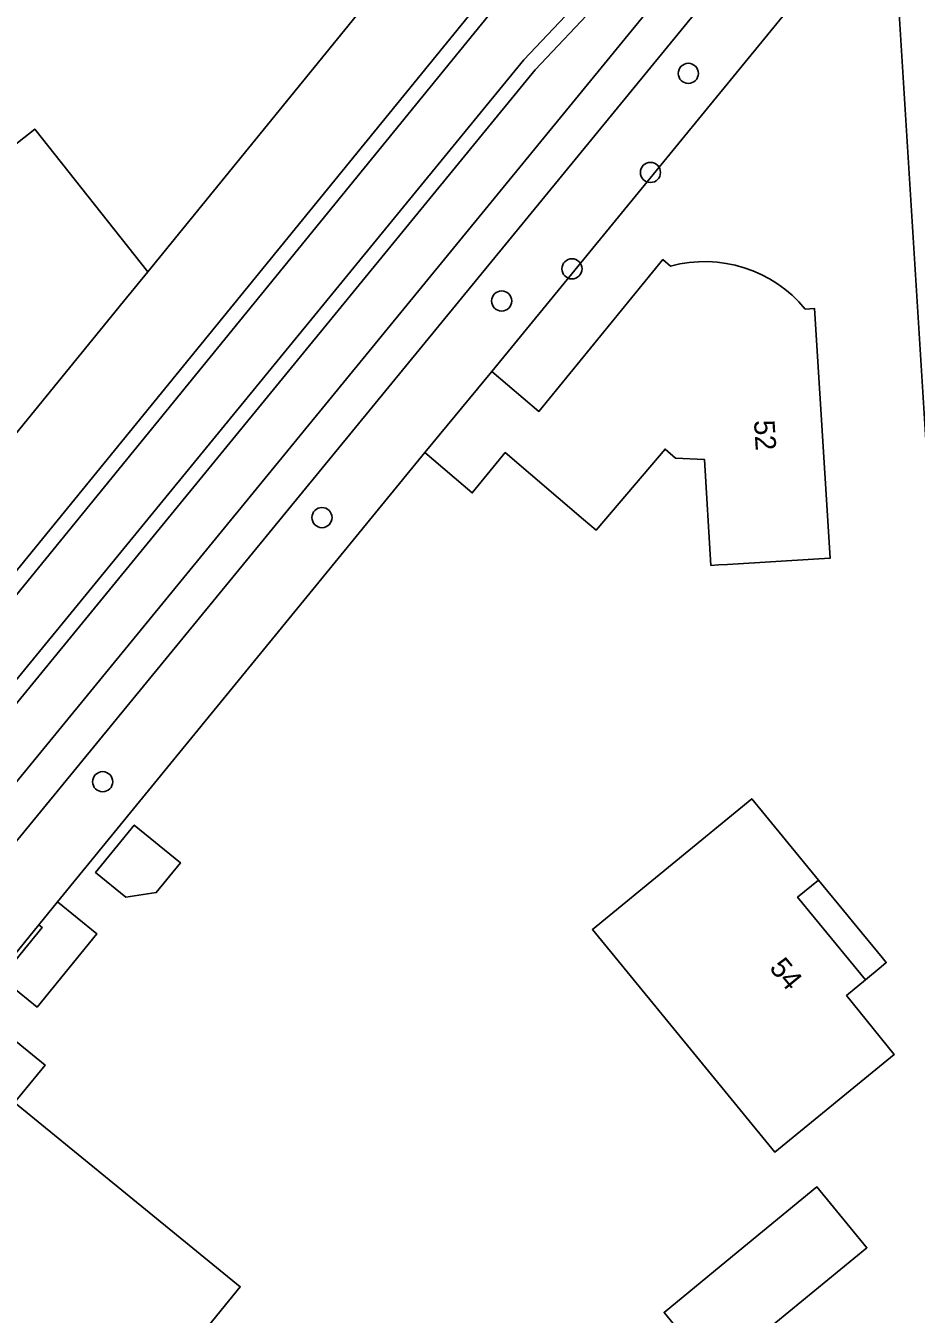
# Model space of a CAD drawing. Extents: x 157320 to 158835, y 386650 to 388491.
# Drawn here: x 157872.8 to 157916, y 387355.2 to 387417.7 of the extents above; entities that cross this region are included whole.
import ezdxf

# ---------------------------------------------------------------- set-up
doc = ezdxf.new("R2010")
doc.units = 0
for name, color, linetype in [('IMGEO_Boom', 7, 'Continuous'), ('IMGEO_Erf', 7, 'Continuous'), ('IMGEO_Groenvoorziening', 7, 'Continuous'), ('IMGEO_Oever', 7, 'Continuous'), ('IMGEO_Pand', 7, 'Continuous'), ('IMGEO_Pand_nummerreeks', 7, 'Continuous'), ('IMGEO_Pand_overbouw', 7, 'Continuous'), ('IMGEO_Voetpad_halfverhard', 7, 'Continuous'), ('IMGEO_Voetpad_open', 7, 'Continuous'), ('IMGEO_Waterloop', 7, 'Continuous')]:
    doc.layers.add(name, color=color, linetype=linetype)

msp = doc.modelspace()

# ---------------------------------------------------------------- linework, layer by layer
at = {"layer": 'IMGEO_Boom'}
for centre in [(157904.942, 387415.372), (157903.103, 387410.566), (157899.293, 387405.886), (157895.879, 387404.326), (157887.156, 387393.814), (157876.509, 387380.997)]:
    msp.add_circle(centre, 0.489, dxfattribs=at)
at = {"layer": 'IMGEO_Erf'}
for points in [[(157870.14, 387410.255), (157873.211, 387412.665), (157878.694, 387405.744), (157896.909, 387428.114), (157909.869, 387444.031)], [(157917.256, 387385.819), (157916.95, 387390.07), (157914.938, 387422.183), (157914.807, 387424.608), (157895.409, 387400.902), (157897.685, 387398.966), (157903.712, 387406.337), (157904.076, 387406.018)], [(157910.618, 387403.936), (157911.076, 387403.955), (157911.829, 387391.851), (157911.275, 387391.817), (157906.839, 387391.541), (157906.413, 387391.515), (157906.041, 387391.492), (157905.724, 387396.634), (157904.325, 387396.704), (157903.814, 387397.139), (157900.468, 387393.209), (157899.859, 387393.728), (157896.051, 387396.968), (157894.449, 387395.009), (157892.148, 387396.967), (157878.3, 387380.04), (157874.322, 387375.168), (157876.225, 387373.616), (157873.324, 387370.06), (157871.588, 387371.475), (157873.579, 387373.916), (157873.411, 387374.053), (157870.193, 387370.112), (157873.711, 387367.242), (157872.232, 387365.429), (157883.19, 387356.49), (157876.892, 387348.754)]]:
    msp.add_lwpolyline(points, dxfattribs=at)
for points in [[(157908.018, 387380.17), (157911.261, 387376.221), (157910.25, 387375.391), (157913.545, 387371.38), (157912.624, 387370.614), (157914.941, 387367.762), (157909.146, 387363.013), (157900.288, 387373.822)], [(157877.634, 387375.4), (157876.167, 387376.596), (157878.039, 387378.891), (157880.283, 387377.061), (157879.107, 387375.619)], [(157911.188, 387361.331), (157913.611, 387358.379), (157909.191, 387354.748), (157906.191, 387352.283), (157903.765, 387355.239), (157907.09, 387357.968)]]:
    msp.add_lwpolyline(points, close=True, dxfattribs=at)
msp.add_arc((157905.733, 387399.904), 6.334, 39.53195, 105.16057, dxfattribs=at)
at = {"layer": 'IMGEO_Groenvoorziening'}
for points in [[(157910.271, 387443.275), (157909.869, 387444.031), (157896.909, 387428.114), (157878.694, 387405.744), (157877.526, 387404.309), (157871.71, 387397.168)], [(157828.004, 387336.888), (157908.816, 387436.002)], [(157912.806, 387431.732), (157897.513, 387415.546), (157802.346, 387299.362), (157799.92, 387296.93), (157798.446, 387295.811), (157795.385, 387293.489), (157794.925, 387294.062), (157794.223, 387293.53), (157794.308, 387293.403), (157794.989, 387292.395), (157795.369, 387291.825)], [(157798.183, 387291.485), (157800.631, 387293.293), (157854.915, 387359.754), (157911.025, 387428.24)], [(157892.148, 387396.967), (157895.409, 387400.902), (157914.807, 387424.608), (157914.8, 387424.913), (157914.749, 387427.316), (157914.737, 387427.56), (157913.542, 387427.48)], [(157912.17, 387426.729), (157856.037, 387358.279)], [(157856.347, 387355.498), (157857.489, 387354.577), (157857.644, 387354.452), (157858.862, 387355.514), (157862.426, 387360.591), (157870.193, 387370.112), (157873.411, 387374.053), (157874.322, 387375.168), (157878.3, 387380.04), (157892.148, 387396.967)]]:
    msp.add_lwpolyline(points, dxfattribs=at)
at = {"layer": 'IMGEO_Oever'}
for points in [[(157908.816, 387436.002), (157828.004, 387336.888), (157819.12, 387325.881), (157806.914, 387310.298), (157798.944, 387300.717), (157796.24, 387298.432), (157793.359, 387295.998), (157794.925, 387294.062), (157795.385, 387293.489), (157798.446, 387295.811), (157799.92, 387296.93), (157802.346, 387299.362), (157897.513, 387415.546), (157912.806, 387431.732)], [(157912.211, 387432.156), (157896.962, 387416.031), (157801.801, 387299.855), (157799.436, 387297.484), (157798.002, 387296.396), (157795.509, 387294.505), (157795.269, 387294.803), (157794.381, 387295.901), (157796.72, 387297.877), (157799.467, 387300.198), (157807.485, 387309.837), (157819.694, 387325.424), (157828.574, 387336.426), (157909.295, 387435.428)]]:
    msp.add_lwpolyline(points, dxfattribs=at)
at = {"layer": 'IMGEO_Pand'}
for points in [[(157870.14, 387410.255), (157861.785, 387403.612), (157865.524, 387398.899), (157869.841, 387402.323), (157871.612, 387400.091), (157870.249, 387399.009), (157871.553, 387397.366), (157871.71, 387397.168), (157877.526, 387404.309), (157878.694, 387405.744), (157873.211, 387412.665)], [(157913.545, 387371.38), (157910.25, 387375.391), (157911.261, 387376.221), (157908.018, 387380.17), (157900.288, 387373.822), (157909.146, 387363.013), (157914.941, 387367.762), (157912.624, 387370.614)], [(157876.167, 387376.596), (157877.634, 387375.4), (157879.107, 387375.619), (157880.283, 387377.061), (157878.039, 387378.891)], [(157874.322, 387375.168), (157873.411, 387374.053), (157873.579, 387373.916), (157871.588, 387371.475), (157873.324, 387370.06), (157876.225, 387373.616)], [(157872.232, 387365.429), (157873.711, 387367.242), (157870.193, 387370.112), (157862.426, 387360.591), (157864.744, 387358.7), (157867.463, 387356.482), (157866.481, 387355.278), (157869.902, 387352.485), (157870.881, 387353.644), (157872.945, 387351.965), (157874.997, 387350.296), (157876.892, 387348.754), (157883.19, 387356.49)], [(157913.611, 387358.379), (157911.188, 387361.331), (157907.09, 387357.968), (157903.765, 387355.239), (157906.191, 387352.283), (157909.191, 387354.748)]]:
    msp.add_lwpolyline(points, close=True, dxfattribs=at)
for points in [[(157904.076, 387406.018), (157903.712, 387406.337), (157897.685, 387398.966), (157895.409, 387400.902), (157892.148, 387396.967), (157894.449, 387395.009), (157896.051, 387396.968), (157899.859, 387393.728), (157900.468, 387393.209), (157903.814, 387397.139), (157904.325, 387396.704), (157905.724, 387396.634), (157906.041, 387391.492), (157906.413, 387391.515), (157906.839, 387391.541), (157911.275, 387391.817), (157911.829, 387391.851), (157911.076, 387403.955)], [(157911.076, 387403.955), (157910.618, 387403.936)]]:
    msp.add_lwpolyline(points, dxfattribs=at)
msp.add_arc((157905.733, 387399.904), 6.334, 39.53195, 105.16057, dxfattribs=at)
at = {"layer": 'IMGEO_Pand_overbouw'}
msp.add_lwpolyline([(157913.545, 387371.38), (157914.298, 387372.006), (157914.551, 387372.216), (157914.348, 387372.464), (157912.911, 387374.212), (157912.702, 387374.467), (157911.261, 387376.221), (157910.25, 387375.391)], close=True, dxfattribs=at)
at = {"layer": 'IMGEO_Voetpad_halfverhard'}
for points in [[(157911.025, 387428.24), (157854.915, 387359.754), (157800.631, 387293.293), (157798.183, 387291.485)], [(157856.037, 387358.279), (157912.17, 387426.729)]]:
    msp.add_lwpolyline(points, dxfattribs=at)
at = {"layer": 'IMGEO_Voetpad_open'}
msp.add_lwpolyline([(157917.074, 387422.52), (157918.817, 387422.587), (157918.67, 387424.945), (157917.209, 387424.965), (157914.8, 387424.913), (157914.807, 387424.608), (157914.938, 387422.183), (157916.95, 387390.07), (157917.256, 387385.819)], dxfattribs=at)
at = {"layer": 'IMGEO_Waterloop'}
for points in [[(157909.295, 387435.428), (157828.574, 387336.426), (157819.694, 387325.424), (157807.485, 387309.837), (157799.467, 387300.198), (157796.72, 387297.877), (157794.381, 387295.901), (157795.269, 387294.803), (157795.509, 387294.505), (157798.002, 387296.396), (157799.436, 387297.484), (157801.801, 387299.855), (157896.962, 387416.031)], [(157896.962, 387416.031), (157912.211, 387432.156)]]:
    msp.add_lwpolyline(points, dxfattribs=at)

# ---------------------------------------------------------------- texts
at = {"layer": 'IMGEO_Pand_nummerreeks'}
for s, rotation, p in [('52', 273.55786, (157908.127, 387398.527)), ('54', 309.40279, (157908.839, 387371.942))]:
    msp.add_text(s, height=1, rotation=rotation, dxfattribs=at).set_placement(p)

doc.saveas('drawing.dxf')
